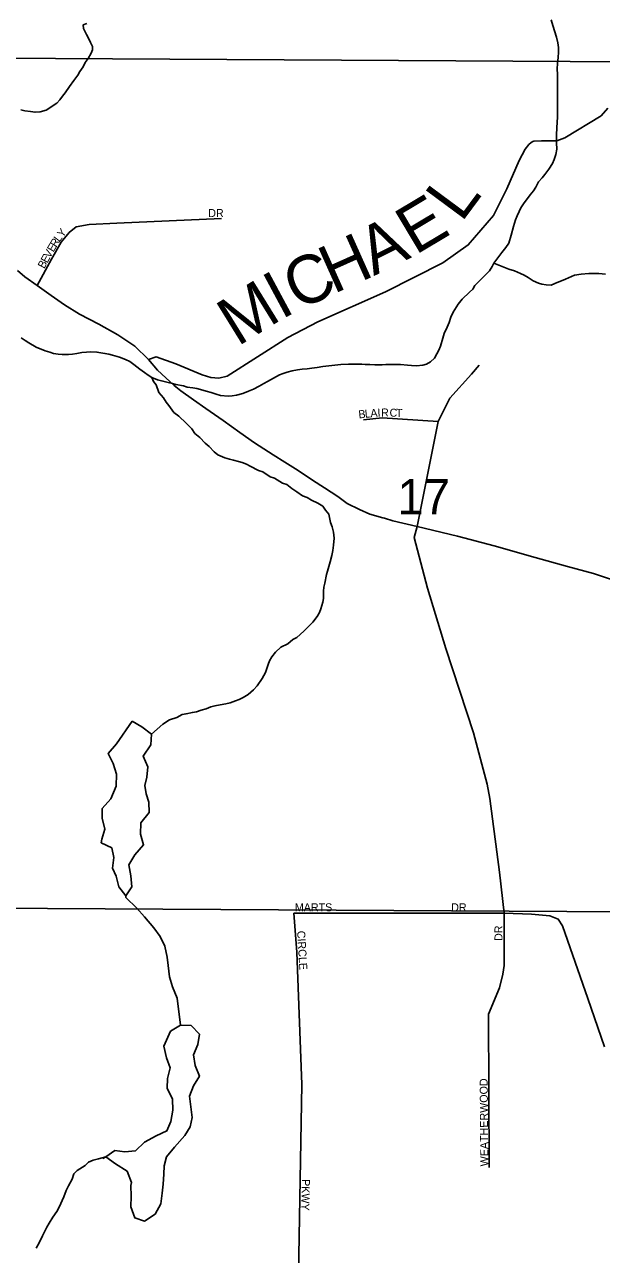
# Model space of a CAD drawing. Extents: x 1310247 to 1552180, y 377264 to 706493.
# Drawn here: x 1416094 to 1419698, y 559106 to 566791 of the extents above; entities that cross this region are included whole.
import ezdxf

# ---------------------------------------------------------------- set-up
doc = ezdxf.new("R2010")
doc.units = 0
for name, color, linetype in [('GM_X_Minor_River', 7, 'Continuous'), ('GM_X_Section', 7, 'Continuous'), ('GM_X_Section_Text', 7, 'Continuous'), ('GM_X_State_Route', 7, 'Continuous'), ('GM_X_Township_Road', 7, 'Continuous'), ('GM_X_Township_Road_Text', 7, 'Continuous'), ('GM_X_Township_Subdivision', 7, 'Continuous'), ('GM_X_Township_Subdivision_Text', 7, 'Continuous')]:
    doc.layers.add(name, color=color, linetype=linetype)

msp = doc.modelspace()

# ---------------------------------------------------------------- linework, layer by layer
at = {"layer": 'GM_X_Minor_River'}
for points in [[(1416070.9, 566259.1), (1416094.8, 566252.4), (1416130.8, 566247.4), (1416158.8, 566242.7), (1416191, 566245.8), (1416227.4, 566256.8), (1416294.8, 566299), (1416313.4, 566320.6), (1416330.1, 566344.1), (1416346.7, 566363.7), (1416373.9, 566405), (1416400.9, 566442.3), (1416425.9, 566475.7), (1416438.5, 566497.4), (1416459.4, 566526.9), (1416472.2, 566554.6), (1416490.8, 566578.1), (1416509.8, 566611.6), (1416518.4, 566633.4), (1416516.9, 566653.5), (1416505.6, 566679.9), (1416492.2, 566706.3), (1416480.7, 566728.6), (1416461.7, 566767.2), (1416460.3, 566789.3), (1416482.5, 566796.7)], [(1418872.8, 565117.9), (1418895, 565137.7), (1418907.1, 565159.6), (1418965.4, 565219.2), (1418997.6, 565252.9), (1419015.8, 565278.8), (1419025.9, 565300.7), (1419056.2, 565342.5), (1419076.3, 565366.4), (1419100.5, 565398.2), (1419118.7, 565424), (1419133, 565474), (1419149.4, 565529.9), (1419161.7, 565569.9), (1419171.8, 565595.8), (1419184, 565623.7), (1419194.2, 565645.7), (1419210.3, 565671.5), (1419252.7, 565727.2), (1419272.8, 565751.1), (1419289, 565775), (1419305.2, 565808.9), (1419327.3, 565832.7), (1419343.5, 565854.6), (1419369.7, 565888.4), (1419391.9, 565922.2), (1419402.1, 565948.2), (1419412.3, 565978.1), (1419418.5, 566012.1), (1419416.8, 566052.2), (1419417, 566078.2), (1419417.2, 566106.3), (1419419.4, 566142.3), (1419421.7, 566184.3), (1419423.9, 566208.3), (1419424.3, 566264.4), (1419422.5, 566292.5), (1419423.9, 566480.7), (1419422.2, 566512.8), (1419424.4, 566548.8), (1419426.7, 566584.8), (1419428.9, 566618.9), (1419429.1, 566646.9), (1419425.4, 566677), (1419417.6, 566713.1), (1419394.2, 566785.4), (1419384.5, 566819.6)], [(1419025.9, 565300.7), (1419119.5, 565261.8), (1419155.4, 565251.5), (1419193.2, 565235.1), (1419215.1, 565224.9), (1419240.9, 565210.7), (1419270.7, 565190.3), (1419304.6, 565176), (1419326.5, 565169.8), (1419352.4, 565165.6), (1419384.3, 565163.3), (1419406.4, 565173.1), (1419472.5, 565200.5), (1419530.6, 565226), (1419570.5, 565231.7), (1419618.5, 565235.2), (1419682.4, 565234.6), (1419724.3, 565232.2)], [(1416071.4, 564833.1), (1416097.2, 564816.8), (1416119.1, 564802.6), (1416166.8, 564774.2), (1416222.5, 564751.6), (1416250.4, 564743.4), (1416274.3, 564735.1), (1416304.2, 564730.8), (1416328.2, 564728.6), (1416368.1, 564730.3), (1416392.1, 564732), (1416420.1, 564735.8), (1416452.1, 564741.5), (1416480, 564743.3), (1416504, 564745), (1416545.9, 564744.7), (1416569.8, 564740.4), (1416595.8, 564736.2), (1416619.7, 564732), (1416643.6, 564725.7), (1416687.5, 564713.3), (1416723.3, 564699), (1416751.1, 564684.7), (1416777, 564666.4), (1416814.7, 564638.1), (1416842.5, 564617.8), (1416866.3, 564599.5), (1416888.2, 564585.3), (1416924, 564571), (1416957.9, 564562.7), (1416989.8, 564554.4), (1417017.7, 564548.1), (1417039.6, 564541.9), (1417085.5, 564533.4), (1417109.4, 564525.2), (1417145.3, 564520.9), (1417169.2, 564516.7), (1417193.1, 564510.4), (1417229, 564500.1), (1417258.9, 564491.8), (1417290.8, 564481.5), (1417318.7, 564473.2), (1417364.6, 564468.8), (1417390.5, 564470.6), (1417418.5, 564474.3), (1417456.5, 564486), (1417492.6, 564499.7), (1417524.6, 564513.4), (1417558.7, 564531.1), (1417588.8, 564548.9), (1417610.8, 564560.7), (1417648.9, 564582.4), (1417687, 564602), (1417709, 564609.8), (1417735, 564619.6), (1417765.1, 564627.4), (1417799, 564633.1), (1417827, 564636.8), (1417859, 564640.5), (1417889, 564644.3), (1417921, 564648), (1417956.9, 564653.6), (1418068.8, 564666.6), (1418116.8, 564668.2), (1418142.7, 564668), (1418168.7, 564669.7), (1418200.7, 564669.4), (1418222.6, 564667.2), (1418250.6, 564667), (1418282.5, 564664.7), (1418328.4, 564664.3), (1418350.4, 564666.1), (1418374.3, 564665.8), (1418420.3, 564667.4), (1418442.2, 564667.2), (1418486.1, 564662.8), (1418512.1, 564660.6), (1418542, 564658.3), (1418582, 564661.9), (1418604, 564669.8), (1418630.1, 564683.5), (1418654.2, 564707.3), (1418670.4, 564733.2), (1418682.5, 564757.2), (1418692.7, 564781.1), (1418707, 564831), (1418715.2, 564861), (1418733.5, 564900.9), (1418745.7, 564928.8), (1418755.9, 564962.8), (1418772.1, 564994.7), (1418802.4, 565044.4), (1418828.6, 565074.2), (1418872.8, 565117.9)], [(1416888.2, 564585.3), (1416900, 564561.2), (1416915.8, 564539), (1416931.4, 564492.8), (1416961.1, 564458.5), (1416978.9, 564432.3), (1416994.7, 564410.1), (1417026.4, 564367.8), (1417058.1, 564343.5), (1417103.8, 564301), (1417139.4, 564264.6), (1417157.2, 564236.4), (1417188.9, 564210.1), (1417222.6, 564175.8), (1417246.4, 564153.5), (1417278.2, 564121.2), (1417302, 564102.9), (1417345.7, 564082.5), (1417373.6, 564074.2), (1417399.6, 564068), (1417429.4, 564059.7), (1417453.4, 564053.5), (1417481.2, 564043.2), (1417503.1, 564031), (1417554.8, 564004.5), (1417582.7, 563996.2), (1417628.4, 563965.8), (1417654.3, 563955.5), (1417706, 563925), (1417731.9, 563916.8), (1417763.7, 563892.4), (1417795.5, 563870.1), (1417829.2, 563845.8), (1417859.1, 563835.5), (1417886.9, 563819.2), (1417926.7, 563800.8), (1417956.5, 563782.5), (1417974.3, 563756.3), (1417994.1, 563732.1), (1418005.7, 563679.9), (1418015.5, 563651.8), (1418023.3, 563619.7), (1418027, 563581.6), (1418024.6, 563537.6), (1418020.4, 563503.6), (1418014.2, 563473.6), (1418003.9, 563433.7), (1417993.7, 563403.7), (1417985.5, 563375.8), (1417979.4, 563353.8), (1417969, 563299.8), (1417962.8, 563275.8), (1417960.6, 563249.8), (1417960.3, 563203.8), (1417958.1, 563181.8), (1417943.9, 563139.8), (1417935.7, 563117.9), (1417921.5, 563092), (1417895.3, 563056.2), (1417871.2, 563034.4), (1417839, 563000.6), (1417794.8, 562961), (1417770.7, 562949.2), (1417738.6, 562921.4), (1417694.5, 562899.8), (1417662.3, 562870.1), (1417638.2, 562840.3), (1417624, 562814.4), (1417615.8, 562792.4), (1417607.7, 562766.5), (1417599.5, 562742.5), (1417577.3, 562704.7), (1417547, 562658.9), (1417524.8, 562633), (1417490.7, 562605.3), (1417458.6, 562585.6), (1417434.5, 562573.8), (1417410.5, 562564), (1417378.5, 562552.3), (1417350.5, 562546.5), (1417316.5, 562540.8), (1417282.5, 562533.1), (1417256.5, 562527.4), (1417228.5, 562515.6), (1417196.4, 562505.9), (1417168.4, 562496.2), (1417142.4, 562492.4), (1417102.4, 562484.7), (1417078.4, 562478.9), (1417044.4, 562461.2), (1416998.3, 562445.7), (1416958.2, 562420), (1416887.4, 562357.4)], [(1416573.1, 561677.1), (1416638.6, 561645.7), (1416651.4, 561585.3), (1416642, 561519.2), (1416665, 561468.6), (1416681.7, 561402), (1416726.6, 561346.9), (1416763.8, 561402.4), (1416757.2, 561470.8), (1416744.6, 561539.3), (1416781.9, 561602.8), (1416837.3, 561665.9), (1416818.6, 561732.5), (1416820, 561802.8), (1416871.4, 561868), (1416870.7, 561932.2), (1416853.8, 561984.7), (1416844.8, 562035.1), (1416857.8, 562087), (1416863.2, 562153.2), (1416834.5, 562219.9), (1416882, 562289.3), (1416887.4, 562357.4), (1416826.2, 562402.8), (1416766.8, 562438)], [(1416766.8, 562438), (1416667.8, 562295.5), (1416616.5, 562236.2), (1416647.3, 562173.4), (1416668, 562106.8), (1416666.5, 562032.6), (1416632.8, 561952.9), (1416577.5, 561891.8), (1416578.3, 561831.6), (1416594.9, 561763), (1416575.6, 561701.1), (1416573.1, 561677.1)], [(1416726.6, 561346.9), (1416726.4, 561336.9), (1416795.2, 561269.3), (1416842.1, 561216.2), (1416900.8, 561146.8), (1416939.7, 561091.9), (1416970.6, 561031.1), (1416985.2, 560962.5), (1416990.1, 560910.3), (1416998.7, 560839.8), (1417017.5, 560777.3), (1417046.1, 560706.4), (1417068.7, 560537.4)], [(1417005.8, 560500.5), (1416963.9, 560407), (1416980.4, 560334.4), (1417003.2, 560271.7), (1416985.8, 560205.8), (1416984.6, 560143.7), (1417017.2, 560076.8), (1417019.8, 560006.5), (1417008.4, 559936.4), (1416983.2, 559878.7), (1416916.4, 559845.9), (1416843.5, 559807.2), (1416786.3, 559752.1), (1416720.2, 559747.4), (1416658.2, 559754.6), (1416601.4, 559715.6), (1416662.6, 559672.2), (1416733.7, 559626.7), (1416762.3, 559555.9), (1416757.9, 559535.9)], [(1416757.9, 559535.9), (1416758.6, 559469.7), (1416757.2, 559403.5), (1416781.9, 559334.7), (1416843.5, 559313.5), (1416908.5, 559356.3), (1416945.9, 559421.8), (1416953.2, 559487.9), (1416960.4, 559544), (1416963.6, 559606.2), (1416966.7, 559660.3), (1416979.9, 559716.2), (1417031.1, 559775.4), (1417094.7, 559848.5), (1417127.8, 559902), (1417141.1, 559962), (1417123.7, 560094.8), (1417149.1, 560158.5), (1417186.4, 560220), (1417159.7, 560286.8), (1417149, 560353.2), (1417176.4, 560416.9), (1417185.7, 560482.9), (1417134.7, 560536.1), (1417068.7, 560537.4), (1417005.8, 560500.5)], [(1416581.8, 559704.6), (1416601.4, 559715.6), (1416554.9, 559702.5), (1416522.9, 559694.8), (1416492.9, 559683), (1416472.7, 559661.2), (1416422.6, 559629.6), (1416400.5, 559609.8), (1416390.3, 559575.8), (1416368, 559534), (1416353.8, 559504.1), (1416339.5, 559466.2), (1416309.1, 559400.4), (1416294.9, 559374.5), (1416270.7, 559338.7), (1416246.5, 559300.8), (1416232.3, 559276.9), (1416218.1, 559247), (1416206, 559221.1), (1416183.7, 559177.3), (1416165.5, 559145.4)]]:
    msp.add_lwpolyline(points, dxfattribs=at)
at = {"layer": 'GM_X_Section'}
for points in [[(1416021.8, 571924.6), (1421375.8, 571927.6), (1421290.3, 566549.5), (1415927, 566580.7)], [(1421290.3, 566549.5), (1421286.3, 561237.7), (1415875.1, 561269.9), (1415927, 566580.7)], [(1421286.3, 561237.7), (1421263.2, 555966.3), (1415805.3, 555967.4), (1415875.1, 561269.9)]]:
    msp.add_lwpolyline(points, close=True, dxfattribs=at)
at = {"layer": 'GM_X_State_Route'}
for points in [[(1416048.5, 565253.4), (1416094.1, 565215.4), (1416172.7, 565160.5), (1416260.5, 565098), (1416343.3, 565040.6), (1416437.1, 564982.3), (1416557, 564919.8), (1416676.9, 564853), (1416781.7, 564781.3), (1416867, 564697.6), (1416923.6, 564630.9), (1417029.2, 564535.5), (1417069.7, 564502.5), (1417149.1, 564445.1), (1417225.1, 564391.9), (1417334.1, 564316.7), (1417438, 564241.5), (1417529.2, 564177.3), (1417647.5, 564102.2), (1417719.2, 564056.5), (1417803.7, 564004.2), (1417893.3, 563945), (1417966.7, 563896.9), (1418051.2, 563842), (1418108.6, 563798.9), (1418187.2, 563760.9), (1418251.4, 563732.2), (1418332.5, 563709.4), (1418342.5, 563706.4)], [(1418342.5, 563706.4), (1418395, 563690.8), (1418547.6, 563654), (1418799.6, 563593), (1419027.5, 563532.8), (1419282.9, 563460.5), (1419485, 563403.7), (1419647.6, 563360.7), (1419817.9, 563304.8)]]:
    msp.add_lwpolyline(points, dxfattribs=at)
at = {"layer": 'GM_X_Township_Road'}
for points in [[(1416867, 564697.6), (1416916, 564713.7), (1417039.3, 564671.4), (1417203.3, 564602.2), (1417257, 564585), (1417307, 564582), (1417359.3, 564593), (1417738.8, 564835.7), (1417925, 564934.1), (1418349.4, 565121.8), (1418707.5, 565302.9), (1418866, 565413.9), (1419024.1, 565597.1), (1419107.7, 565763.8), (1419183.5, 565940.6), (1419221.1, 566012), (1419244.4, 566041.9), (1419259.1, 566054.9), (1419268.3, 566060.8), (1419276.3, 566063), (1419324.3, 566064), (1419418.4, 566064.1), (1419468.8, 566083.1), (1419695.9, 566220.8), (1419737, 566268)], [(1418547.6, 563654), (1418633.5, 564091.6), (1418678.2, 564311.2), (1418751.4, 564456.1), (1418886.7, 564605.6), (1418934, 564662.8)], [(1419718.1, 560403), (1419612.4, 560704.8), (1419454.8, 561158.5), (1419428, 561201.4), (1419376.4, 561220.9), (1419260.5, 561232), (1419090.4, 561238.7), (1419061.5, 561494.3), (1419000.3, 561955.3), (1418984.8, 562044.1), (1418897.7, 562365.4), (1418726.2, 562891.7), (1418610.6, 563270), (1418527.2, 563585.2), (1418547.6, 563654)]]:
    msp.add_lwpolyline(points, dxfattribs=at)
at = {"layer": 'GM_X_Township_Subdivision'}
for points in [[(1416172.7, 565160.5), (1416261.3, 565324.4), (1416321.3, 565430.8), (1416371.2, 565490.8), (1416415.1, 565527.1), (1416496.2, 565540.6), (1416669.3, 565549.9), (1417324.8, 565578.6)], [(1418678.2, 564311.2), (1418328.4, 564332.5), (1418212.1, 564320.8)], [(1417776, 561238.7), (1417795.2, 560995.4), (1417826, 560168.1), (1417804.6, 558979.2), (1417789.6, 558586.4)], [(1419090.4, 561238.7), (1417776, 561238.7)], [(1418996.9, 559649.8), (1418992.6, 560606.1), (1419060, 560771.1), (1419081.7, 560856.7), (1419090.4, 560911.8), (1419090.4, 561238.7)]]:
    msp.add_lwpolyline(points, dxfattribs=at)

# ---------------------------------------------------------------- texts
at = {"layer": 'GM_X_Section_Text'}
msp.add_text('17', height=221, rotation=0.00001, dxfattribs=at).set_placement((1418422.5, 563729.5))
at = {"layer": 'GM_X_Township_Road_Text'}
for s, rotation, p in [('L', 53.47439, (1418822.9, 565549.3)), ('E', 30.82515, (1418534.8, 565347.9)), ('A', 26.29259, (1418275.3, 565218.6)), ('H', 24.12153, (1418023.1, 565105.4)), ('C', 25.09871, (1417801.2, 565001.4)), ('I', 28.24789, (1417696.6, 564945.1)), ('M', 31.74333, (1417423.9, 564776.2))]:
    msp.add_text(s, height=300, rotation=rotation, dxfattribs=at).set_placement(p)
at = {"layer": 'GM_X_Township_Subdivision_Text'}
for s, rotation, p in [('DR', 0.00001, (1417241.1, 565588.2)), ('L', 53.82399, (1416311.1, 565428.7)), ('Y', 51.13196, (1416331.5, 565456.6)), ('V', 60.12904, (1416251.7, 565327.5)), ('E', 59.60786, (1416273.6, 565365.5)), ('R', 58.83634, (1416291.3, 565395.8)), ('B', 61.8818, (1416216.5, 565262)), ('E', 61.51602, (1416235.1, 565296.8)), ('I', 3.84896, (1418299.9, 564340.3)), ('R', 0.07285, (1418321, 564341.8)), ('C', 358.10541, (1418373.3, 564341.5)), ('T', 358.08721, (1418412.9, 564340.1)), ('B', 5.13067, (1418181.9, 564329.8)), ('L', 5.11528, (1418221.3, 564333.3)), ('A', 5.11988, (1418256.4, 564336.4)), ('MARTS', 0.00001, (1417782.3, 561249.8)), ('DR', 0.00001, (1418759.1, 561249.8)), ('CIRCLE', 273.50314, (1417796.1, 561126.7)), ('DR', 90, (1419079.7, 561064.4)), ('WEATHERWOOD', 90.51589, (1418991.7, 559656.3)), ('PKWY', 268.60359, (1417826.9, 559577))]:
    msp.add_text(s, height=50, rotation=rotation, dxfattribs=at).set_placement(p)

doc.saveas('drawing.dxf')
